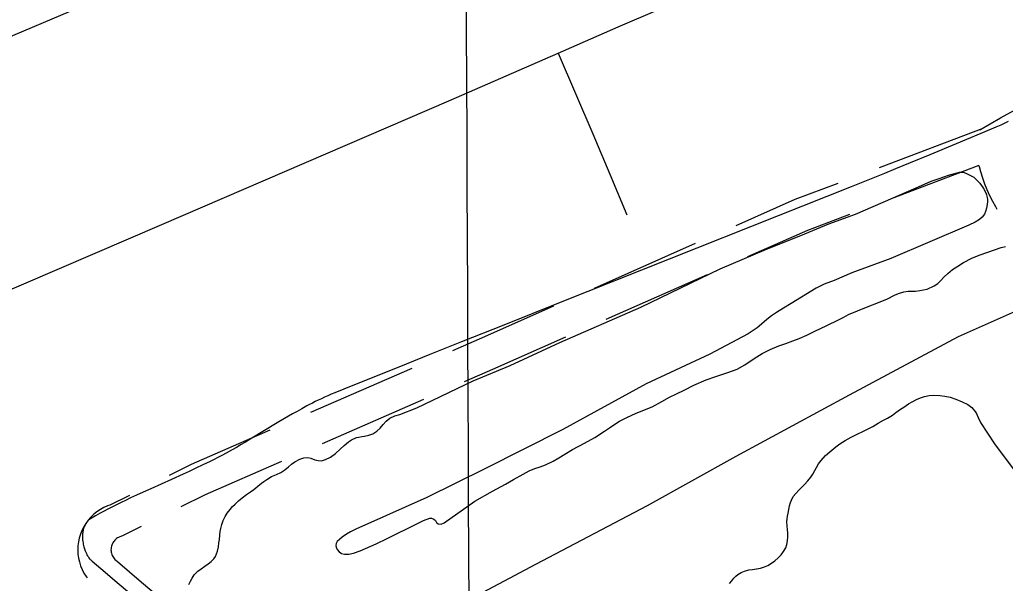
# Model space of a CAD drawing. Extents: x 3424494 to 3462436, y 522220 to 547718.
# Drawn here: x 3433422 to 3434313, y 544557 to 545067 of the extents above; entities that cross this region are included whole.
import ezdxf

# ---------------------------------------------------------------- set-up
doc = ezdxf.new("R2010")
doc.units = 0
for name, color, linetype in [('V-DTCH-CNTR', 7, 'Continuous'), ('V-GRID-MAJR', 7, 'Continuous'), ('V-ROAD-CNTR', 7, 'Continuous'), ('V-TOPO-SHOR', 7, 'Continuous')]:
    doc.layers.add(name, color=color, linetype=linetype)

msp = doc.modelspace()

# ---------------------------------------------------------------- linework, layer by layer
at = {"layer": 'V-DTCH-CNTR'}
for points in [[(3433027.3370000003, 544882.732), (3433082.136, 544909.528), (3433252.804, 544983.213), (3433500.876, 545088.65), (3433689.376, 545172.307), (3433940.0160000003, 545277.73), (3434198.984, 545388.832), (3434331.088, 545450.257), (3434359.338, 545462.392), (3434487.281, 545517.346), (3434708.0100000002, 545607.136), (3434723.018, 545613.553), (3434738.103, 545619.777), (3434753.269, 545625.81), (3434768.5100000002, 545631.647), (3434783.823, 545637.291), (3434799.21, 545642.7390000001), (3434814.662, 545647.99), (3434830.18, 545653.044), (3434845.761, 545657.9), (3434919.595, 545686.91), (3435142.166, 545788.147), (3435224.7224842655, 545823.2816080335)], [(3433335.41, 544788.835), (3433551.085, 544881.253), (3433810.3370000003, 544993.181), (3433909.2490000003, 545036.4), (3433963.435, 545060.074), (3434181.291, 545153.666), (3434439.1410000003, 545268.764), (3434439.575, 545268.956), (3434471.157, 545282.0160000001), (3434537.6, 545309.492), (3434770.91, 545410.7), (3435001.054, 545511.136), (3435175.532, 545590.037), (3435231.02, 545615.13), (3435484.323, 545723.139), (3435722.0483098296, 545825.5240065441)], [(3433909.2490000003, 545036.4), (3433925.023, 544999.919), (3433940.6410000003, 544963.3740000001), (3433956.107, 544926.764), (3433971.42, 544890.09)]]:
    msp.add_lwpolyline(points, dxfattribs=at)
at = {"layer": 'V-GRID-MAJR'}
msp.add_spline([(3433899.984, 527634.123), (3433874.427, 533693.136), (3433848.862, 539754.083), (3433823.2970000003, 545815.045), (3433823.289, 545816.963)], degree=3, dxfattribs=at)
at = {"layer": 'V-ROAD-CNTR'}
for p, q in [((3434293.059346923, 544968.0975694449), (3434199.5291042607, 544932.7132989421)), ((3434289.6420087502, 544934.7296141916), (3434210.1444124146, 544904.6541608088)), ((3434033.211328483, 544864.0526007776), (3433941.749375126, 544823.622152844)), ((3434043.8435659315, 544835.9521689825), (3433952.3816145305, 544795.5217219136)), ((3433776.976944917, 544751.1681200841), (3433685.3028203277, 544711.22065349)), ((3433787.6058826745, 544723.0752132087), (3433695.9317593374, 544683.1277471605))]:
    msp.add_line(p, q, dxfattribs=at)
for points in [[(3434290.576566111, 544966.8863126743), (3434299.712082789, 544972.4384973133), (3434309.106885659, 544977.8737968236), (3434318.6120667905, 544983.1055622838), (3434328.226301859, 544988.1316300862), (3434337.9464103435, 544992.9540733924), (3434347.7707721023, 544997.5668127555), (3434357.6901054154, 545001.9648716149), (3434367.699437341, 545006.1518288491), (3434377.7984769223, 545010.1213697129), (3434380.1448621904, 545010.9867773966)], [(3434316.197329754, 544974.4700247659), (3434312.326337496, 544972.681028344), (3434309.412343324, 544971.361030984), (3434305.022352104, 544969.424034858), (3434300.606360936, 544967.5410386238), (3434269.0194241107, 544954.3300650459), (3434245.3124715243, 544944.45808479), (3434227.5155071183, 544937.095099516), (3434214.153533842, 544931.6051104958), (3434204.1235539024, 544927.5091186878), (3434189.0615840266, 544921.4071308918), (3434173.977614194, 544915.3611429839), (3434108.2297456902, 544889.184195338), (3434009.593942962, 544849.957273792), (3433910.9611402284, 544810.7203522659)], [(3434306.242565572, 544894.930960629), (3434304.851411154, 544897.2262349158), (3434302.0713127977, 544902.2574748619), (3434299.4971161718, 544907.4036296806), (3434297.1356350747, 544912.6478851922), (3434294.991455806, 544917.9776064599), (3434293.0605095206, 544923.3902937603), (3434291.3527278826, 544928.8804706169), (3434290.139006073, 544933.4150448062), (3434289.6420087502, 544934.7296141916)], [(3434162.1170071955, 544918.559590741), (3434123.274645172, 544903.8647860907), (3434069.7961098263, 544880.2247799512)], [(3434172.73231615, 544890.5004529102), (3434134.655354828, 544876.0952139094), (3434080.428346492, 544852.12434781)], [(3433910.9611402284, 544810.7203522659), (3433860.036242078, 544790.4483928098), (3433821.852318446, 544775.2244232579), (3433793.224375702, 544763.779446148), (3433771.762418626, 544755.172463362), (3433739.5854829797, 544742.216489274), (3433723.5065151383, 544735.7125022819), (3433707.4345472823, 544729.190515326), (3433704.188553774, 544727.8425180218), (3433701.06556002, 544726.490520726), (3433698.0595660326, 544725.141523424), (3433695.1635718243, 544723.7985261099), (3433692.3735774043, 544722.466528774), (3433689.683582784, 544721.146531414), (3433687.089587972, 544719.84353402), (3433684.587592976, 544718.5585365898), (3433682.172597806, 544717.2945391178), (3433677.518607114, 544714.7935441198), (3433673.181615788, 544712.3935489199), (3433669.136623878, 544710.101553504), (3433665.358631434, 544707.9205578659), (3433661.8296384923, 544705.8525620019), (3433655.236651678, 544701.9245698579), (3433632.263697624, 544687.9965977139), (3433626.506709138, 544684.5556045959), (3433622.174717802, 544682.0076096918), (3433618.916724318, 544680.1186134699), (3433614.01073413, 544677.3296190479), (3433609.0777439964, 544674.600624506), (3433605.3387514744, 544672.5896285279), (3433601.697758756, 544670.6776323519), (3433598.1537658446, 544668.8566359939), (3433594.706772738, 544667.1186394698), (3433591.353779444, 544665.4596427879), (3433588.0947859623, 544663.8716459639), (3433581.752798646, 544660.8466520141), (3433575.778810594, 544658.0616575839), (3433570.1588218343, 544655.485662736), (3433559.582842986, 544650.7196722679), (3433541.0338800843, 544642.431688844), (3433534.0898939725, 544639.2906951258), (3433528.0289060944, 544636.50870069), (3433522.741916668, 544634.039705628), (3433518.13092589, 544631.8467100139), (3433514.1099339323, 544629.8987139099), (3433510.6039409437, 544628.170717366), (3433507.544947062, 544626.6377204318), (3433502.217957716, 544623.904725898), (3433498.2449656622, 544621.8087300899), (3433495.278971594, 544620.20873329), (3433490.853980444, 544617.759738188), (3433486.459989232, 544615.2497432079), (3433485.9479902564, 544614.93374384), (3433485.4629912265, 544614.59874451), (3433485.004992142, 544614.2457452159), (3433484.5719930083, 544613.8777459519), (3433484.1639938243, 544613.495746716), (3433483.7789945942, 544613.1007475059), (3433483.4169953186, 544612.6947483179), (3433483.0759960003, 544612.2787491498), (3433482.754996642, 544611.8527500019), (3433482.1669978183, 544610.97375176), (3433481.65099885, 544610.070753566), (3433481.2009997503, 544609.151755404), (3433480.8120005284, 544608.222757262), (3433480.478001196, 544607.2897591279), (3433480.1940017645, 544606.3577609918), (3433479.9550022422, 544605.429762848), (3433479.758002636, 544604.509764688), (3433479.599002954, 544603.6007665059), (3433479.4730032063, 544602.705768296), (3433479.3790033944, 544601.825770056), (3433479.3130035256, 544600.962771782), (3433479.272003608, 544600.1187734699), (3433479.2550036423, 544599.2947751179), (3433479.2790035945, 544597.684778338), (3433479.373003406, 544596.1637813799), (3433479.52100311, 544594.7347842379), (3433479.7110027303, 544593.3967869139), (3433479.9350022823, 544592.149789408), (3433480.1830017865, 544590.9887917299), (3433480.449001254, 544589.9107938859), (3433480.727000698, 544588.9117958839), (3433481.0120001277, 544587.9877977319), (3433481.30099955, 544587.1347994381), (3433481.59099897, 544586.3458010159), (3433482.181997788, 544584.9038039)], [(3433905.1645937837, 544807.4499736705), (3433837.862592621, 544777.6993511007), (3433813.6465947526, 544767.1471067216)], [(3433915.7968339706, 544779.349543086), (3433849.9194073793, 544750.2286488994), (3433824.275532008, 544739.0541996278)], [(3433648.633170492, 544695.2416668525), (3433577.4250916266, 544664.2123838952), (3433557.4533254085, 544654.2361989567)], [(3433659.2621100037, 544667.1487607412), (3433590.1289083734, 544637.0236161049), (3433568.1323765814, 544626.0360315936)], [(3433521.6692915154, 544636.361558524), (3433503.824026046, 544627.4475913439), (3433501.919404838, 544626.7922378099), (3433498.582614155, 544625.3131694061), (3433495.3802522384, 544623.5509412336), (3433492.3462986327, 544621.5205737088), (3433489.5009566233, 544619.2433737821), (3433486.858424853, 544616.7275599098), (3433484.4391746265, 544613.9929569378), (3433482.2647383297, 544611.0612542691), (3433480.3479469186, 544607.9532365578), (3433478.7059073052, 544604.6892765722), (3433477.3526981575, 544601.3047089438), (3433476.2947170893, 544597.8207742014), (3433475.5338648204, 544594.2469335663), (3433475.0863281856, 544590.6201833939), (3433474.9501247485, 544586.9674548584), (3433475.130757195, 544583.3285601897), (3433475.6166141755, 544579.7177945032), (3433476.4163458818, 544576.1468994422), (3433477.519616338, 544572.663783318), (3433478.9138114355, 544569.2964084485), (3433480.590412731, 544566.0589932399), (3433482.5427806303, 544562.9701954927), (3433483.3831671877, 544561.8653516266)], [(3433532.3483426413, 544608.1613911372), (3433515.4579739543, 544599.7244086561), (3433512.8985951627, 544598.8437621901), (3433511.9173858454, 544598.4088305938), (3433510.9837477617, 544597.8950587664), (3433510.0937013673, 544597.2994262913), (3433509.253043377, 544596.6266262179), (3433508.475575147, 544595.8864400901), (3433507.764825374, 544595.0830430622), (3433507.1252616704, 544594.2207457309), (3433506.5640530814, 544593.3107634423), (3433506.084092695, 544592.3567234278), (3433505.6853018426, 544591.3592910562), (3433505.371282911, 544590.3252257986), (3433505.1481351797, 544589.2770664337), (3433505.0176718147, 544588.219816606), (3433504.977875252, 544587.1525451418), (3433505.031242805, 544586.0774398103), (3433505.175385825, 544585.0062054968), (3433505.4076541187, 544583.9691005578), (3433505.7303836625, 544582.9502166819), (3433506.142188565, 544581.9555915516), (3433506.6375872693, 544580.9990067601), (3433507.20721937, 544580.0978045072), (3433507.8531577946, 544579.2485987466), (3433508.574454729, 544578.4526691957), (3433509.362437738, 544577.7198632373), (3433510.992150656, 544576.4458833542), (3433532.605201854, 544557.861225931), (3433549.4715808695, 544543.5714697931)], [(3433482.181997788, 544584.9038039), (3433482.748996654, 544583.6858063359), (3433483.2819955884, 544582.6578083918), (3433483.7769945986, 544581.7898101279), (3433484.23099369, 544581.056811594), (3433484.642992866, 544580.436812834), (3433485.0169921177, 544579.911813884), (3433485.69599076, 544579.03381564), (3433486.2269896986, 544578.410816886), (3433486.6369888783, 544577.9658177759), (3433487.27098761, 544577.3338190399), (3433487.926986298, 544576.7478202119), (3433499.5989629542, 544566.917839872), (3433510.5599410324, 544557.7208582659), (3433531.151899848, 544540.519892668)]]:
    msp.add_lwpolyline(points, dxfattribs=at)
at = {"layer": 'V-TOPO-SHOR'}
for points in [[(3433712.3140000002, 544678.286), (3433715.818, 544681.4890000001), (3433719.717, 544684.953), (3433722.291, 544686.583), (3433726.9080000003, 544688.594), (3433729.144, 544689.042), (3433731.632, 544689.554), (3433734.043, 544689.974), (3433738.096, 544690.859), (3433741.665, 544692.153), (3433745.438, 544694.525), (3433748.45, 544697.177), (3433751.113, 544700.4890000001), (3433753.9020000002, 544703.509), (3433757.165, 544706.121), (3433761.687, 544708.29), (3433765.992, 544709.541), (3433781.528, 544715.638), (3433832.435, 544739.943), (3433865.856, 544753.827), (3433910.63, 544774.747), (3433983.94, 544806.555), (3434055.753, 544841.199), (3434097.485, 544859.11), (3434128.662, 544871.495), (3434153.975, 544882.071), (3434178.092, 544890.678), (3434219.034, 544908.596), (3434237.691, 544916.514), (3434246.461, 544920.475), (3434252.787, 544922.742), (3434258.7830000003, 544924.878), (3434262.21, 544925.976), (3434265.37, 544926.879), (3434269.914, 544928.167), (3434272.024, 544928.746), (3434275.444, 544928.728), (3434277.8710000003, 544927.792), (3434284.887, 544924.136), (3434290.38, 544918.779), (3434293.773, 544914.023), (3434295.723, 544910.132), (3434296.501, 544908.156), (3434297.144, 544905.719), (3434297.333, 544904.009), (3434297.519, 544902.297), (3434296.9790000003, 544899.407), (3434296.3680000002, 544896.187), (3434295.561, 544893.232), (3434294.693, 544890.803), (3434292.573, 544888.12), (3434290.194, 544886.029), (3434286.366, 544883.486), (3434280.365, 544880.758), (3434209.957, 544850.513), (3434174.6350000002, 544837.692), (3434158.747, 544830.879), (3434149.717, 544827.379), (3434142.398, 544823.936), (3434120.025, 544810.055), (3434112.896, 544805.688), (3434106.4960000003, 544801.912), (3434102.009, 544798.911), (3434097.911, 544795.581), (3434093.217, 544791.201), (3434089.186, 544788.002), (3434081.134, 544782.523), (3434046.3710000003, 544763.979), (3433988.6750000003, 544737.41), (3433913.468, 544696.012), (3433842.964, 544660.375), (3433790.404, 544634.435), (3433734.559, 544609.566), (3433726.846, 544606.189), (3433721.505, 544603.522), (3433718.005, 544601.175), (3433714.11, 544598.502), (3433711.5330000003, 544596.608), (3433709.483, 544594.714), (3433708.42, 544592.813), (3433708.213, 544591.105), (3433708.535, 544589.458), (3433709.4420000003, 544587.48), (3433711.339, 544585.299), (3433713.235, 544583.775), (3433716.1920000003, 544583.233), (3433719.94, 544583.212), (3433724.286, 544583.976), (3433730.1520000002, 544586.112), (3433744.656, 544592.672), (3433754.5470000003, 544597.417), (3433781.982, 544610.9400000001), (3433787.588, 544613.604), (3433793.126, 544615.808), (3433794.768, 544615.8), (3433796.998, 544614.735), (3433798.241, 544613.5430000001), (3433799.218, 544611.827), (3433800.724, 544610.504), (3433803.353, 544610.4890000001), (3433806.319, 544611.524)], [(3433806.319, 544611.524), (3433833.8540000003, 544631.096), (3433849.886, 544640.081), (3433861.627, 544646.589), (3433868.953, 544650.757), (3433877.5300000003, 544655.642), (3433882.9390000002, 544658.437), (3433888.079, 544660.579), (3433892.89, 544662.1950000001), (3433897.832, 544664.008), (3433904.625, 544667.3910000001), (3433909.8370000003, 544670.189), (3433915.25, 544673.707), (3433922.309, 544677.877), (3433932.9960000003, 544683.734), (3433942.431, 544688.877), (3433951.078, 544694.416), (3433955.5670000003, 544697.5480000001), (3433959.724, 544700.22), (3433964.807, 544703.481), (3433971.799, 544707.1900000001), (3433979.051, 544710.305), (3433987.159, 544713.743), (3433994.278, 544716.596), (3434003.052, 544721.151), (3434010.044, 544725.122), (3434016.177, 544728.178), (3434023.1040000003, 544731.6900000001), (3434031.873, 544736.046), (3434043.0160000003, 544740.849), (3434051.913, 544744.0210000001), (3434062.585, 544747.38), (3434070.955, 544750.554), (3434078.0130000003, 544754.329), (3434082.965, 544757.72), (3434088.775, 544761.765), (3434093.592, 544764.63), (3434100.7800000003, 544768.208), (3434108.6240000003, 544771.515), (3434115.018, 544773.846), (3434121.344, 544776.31), (3434127.21, 544778.38), (3434134.066, 544781.434), (3434141.914, 544785.137), (3434151.542, 544789.816), (3434163.213, 544795.34), (3434167.637, 544797.658), (3434171.807, 544800.071), (3434187.9760000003, 544806.661), (3434200.366, 544811.326), (3434206.893, 544814.2490000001), (3434213.2260000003, 544817.501), (3434216.916, 544818.992), (3434221.659, 544820.411), (3434225.807, 544821.046), (3434229.227, 544821.093), (3434232.186, 544821.206), (3434236.1350000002, 544821.712), (3434242.719, 544822.99), (3434249.18, 544825.779), (3434252.349, 544827.866), (3434255.06, 544830.678), (3434257.9050000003, 544833.689), (3434261.477, 544837.0210000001), (3434265.8370000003, 544840.547), (3434270.457, 544843.611), (3434275.737, 544846.935), (3434283.257, 544850.904), (3434289.784, 544853.761), (3434297.6240000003, 544856.348), (3434303.62, 544858.353), (3434309.881, 544860.487), (3434313.6350000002, 544861.517)], [(3434336.003, 544808.672), (3434270.733, 544779.845), (3434172.247, 544726.939), (3434069.735, 544671.6240000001), (3433989.578, 544626.965), (3433888.722, 544573.877), (3433778.894, 544515.513)], [(3434206.992, 544706.285), (3434211.3740000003, 544709.025), (3434214.588, 544711.286), (3434218.583, 544714.223), (3434221.698, 544716.1950000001), (3434225.936, 544719.031), (3434229.343, 544721.1), (3434233.04, 544723.066), (3434236.688, 544724.598), (3434240.38, 544725.693), (3434244.511, 544726.59), (3434248.781, 544727.002), (3434254.261, 544726.631), (3434258.722, 544726.072), (3434263.713, 544725.171), (3434268.892, 544723.4940000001), (3434274.555, 544721.133), (3434279.732, 544718.63), (3434283.306, 544715.843), (3434287.0130000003, 544710.921), (3434289.057, 544706.895), (3434291.066, 544702.389), (3434303.645, 544683.001), (3434358.144, 544610.166)], [(3434064.2460000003, 544556.666), (3434066.151, 544559.078), (3434068.203, 544561.542), (3434069.7630000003, 544563.183), (3434071.666, 544564.821), (3434074.732, 544566.549), (3434077.845, 544567.8910000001), (3434081.586, 544569.083), (3434084.8880000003, 544569.452), (3434088.5270000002, 544569.818), (3434092.1210000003, 544570.574), (3434095.767, 544571.7660000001), (3434098.685, 544573.107), (3434102.1890000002, 544575.1240000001), (3434105.257, 544577.291), (3434108.1350000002, 544579.7490000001), (3434110.916, 544582.643), (3434113.066, 544585.5430000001), (3434115.026, 544589.071), (3434115.964, 544591.977), (3434116.7120000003, 544595.3690000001), (3434116.9760000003, 544598.957), (3434116.802, 544602.596), (3434116.6240000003, 544605.169), (3434116.0810000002, 544612.351), (3434116.193, 544615.165), (3434116.548, 544617.686), (3434117.0470000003, 544620.301), (3434117.65, 544623.5970000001), (3434118.299, 544626.796), (3434119.1410000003, 544629.943), (3434120.074, 544632.024), (3434121.84, 544635.2170000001), (3434124.185, 544638.113), (3434126.919, 544641.154), (3434129.2600000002, 544643.468), (3434131.846, 544646.219), (3434135.019, 544649.645), (3434137.7060000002, 544652.977), (3434139.612, 544655.683), (3434141.183, 544658.779), (3434142.656, 544661.73), (3434144.566, 544665.017), (3434146.862, 544668.061), (3434150.9620000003, 544672.402), (3434154.815, 544675.728), (3434160.127, 544680.259), (3434163.734, 544682.907), (3434168.651, 544685.983), (3434174.15, 544689.106), (3434190.007, 544696.825), (3434193.753, 544698.648), (3434198.671, 544701.724), (3434203.295, 544704.267), (3434206.992, 544706.285)], [(3433575.3540000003, 544555.759), (3433577.014, 544558.841), (3433578.411, 544561.595), (3433580.336, 544564.542), (3433583.38, 544567.748), (3433586.5500000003, 544570.031), (3433589.849, 544572.2490000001), (3433592.755, 544574.336), (3433595.5300000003, 544576.6240000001), (3433597.847, 544578.977), (3433599.438, 544581.205), (3433600.435, 544583.37), (3433601.173, 544585.862), (3433602.117, 544589.936), (3433602.5330000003, 544593.55), (3433602.944, 544596.573), (3433603.294, 544600.385), (3433603.708, 544603.672), (3433604.251, 544606.496), (3433605.256, 544610.041), (3433606.461, 544613.7170000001), (3433608.126, 544617.26), (3433609.983, 544620.207), (3433612.633, 544623.7440000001), (3433614.952, 544626.361), (3433617.2, 544628.583), (3433620.307, 544631.526), (3433623.545, 544634.138), (3433627.573, 544637.14), (3433631.205, 544639.686), (3433634.176, 544641.707), (3433637.809, 544644.578), (3433641.113, 544647.323), (3433643.161, 544649.02), (3433645.803, 544650.782), (3433650.222, 544653.321), (3433654.509, 544655.334), (3433658.465, 544657.221), (3433662.291, 544659.5), (3433665.463, 544662.111), (3433668.1750000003, 544664.661), (3433671.2120000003, 544666.75), (3433675.697, 544669.091), (3433679.322, 544670.451), (3433683.007, 544670.76), (3433685.7, 544670.086), (3433689.1750000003, 544668.62), (3433692.196, 544667.813), (3433695.286, 544667.731), (3433698.975, 544668.696), (3433703.46, 544670.84), (3433707.886, 544674.1680000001), (3433712.3140000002, 544678.286)]]:
    msp.add_lwpolyline(points, dxfattribs=at)

doc.saveas('drawing.dxf')
